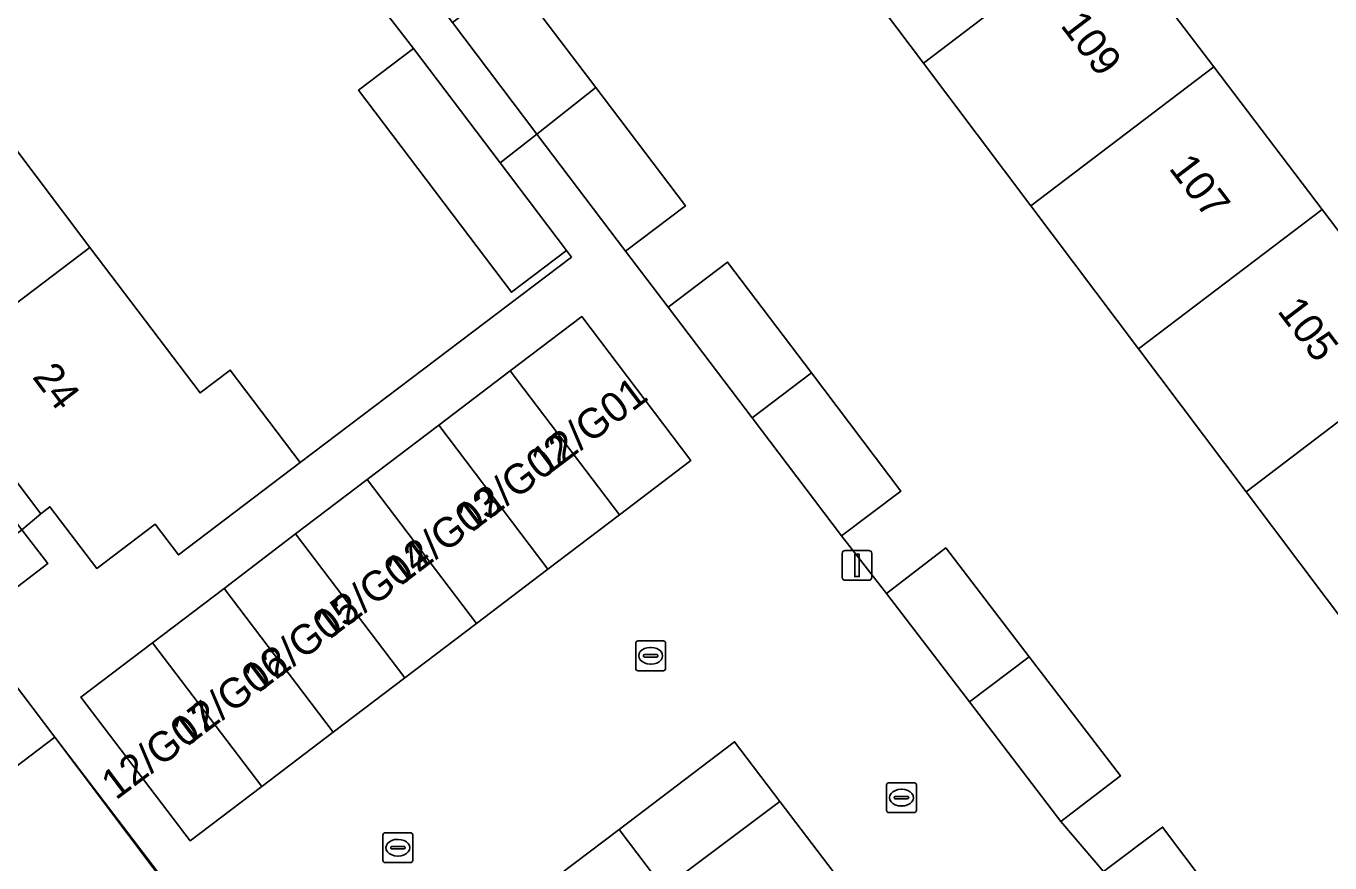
# Model space of a CAD drawing. Extents: x 160030 to 160839, y 385325 to 386450.
# Drawn here: x 160363.46 to 160407.21, y 385790.62 to 385818.69 of the extents above; entities that cross this region are included whole.
import ezdxf

# ---------------------------------------------------------------- set-up
doc = ezdxf.new("R2010")
doc.units = 0
for name, color, linetype in [('IMGEO_Erf', 7, 'Continuous'), ('IMGEO_Kolk', 7, 'Continuous'), ('IMGEO_Lichtmast', 7, 'Continuous'), ('IMGEO_Muur', 7, 'Continuous'), ('IMGEO_Pand', 7, 'Continuous'), ('IMGEO_Pand_nummerreeks', 7, 'Continuous'), ('IMGEO_Rijbaan_lokaal_open', 7, 'Continuous'), ('IMGEO_Voetpad_open', 7, 'Continuous')]:
    doc.layers.add(name, color=color, linetype=linetype)

msp = doc.modelspace()

# ---------------------------------------------------------------- linework, layer by layer
at = {"layer": 'IMGEO_Erf'}
msp.add_lwpolyline([(160326.797, 385849.728), (160363.321, 385801.798), (160363.952, 385802.336), (160360.255, 385807.219), (160356.634, 385812.002), (160353.011, 385816.786), (160349.39, 385821.569), (160345.768, 385826.353), (160342.146, 385831.137), (160338.524, 385835.92), (160334.902, 385840.704), (160331.281, 385845.487), (160327.586, 385850.367)], close=True, dxfattribs=at)
for points in [[(160399.687, 385822.098), (160403.316, 385817.321), (160406.947, 385812.544), (160410.577, 385807.767), (160414.206, 385802.99), (160417.912, 385798.113), (160411.69, 385793.391), (160411.509, 385793.632), (160408.079, 385798.185), (160408.008, 385798.279), (160404.399, 385803.072), (160400.79, 385807.864), (160397.18, 385812.658), (160393.57, 385817.45), (160389.96, 385822.243)], [(160358.362, 385820.836), (160361.985, 385816.052), (160365.606, 385811.269), (160369.302, 385806.387), (160370.314, 385807.153), (160372.662, 385804.052), (160381.762, 385810.943), (160381.594, 385811.164), (160379.745, 385809.764), (160374.616, 385816.539), (160376.465, 385817.939), (160374.846, 385820.026)], [(160379.773, 385820.336), (160382.575, 385816.635), (160385.586, 385812.658), (160383.578, 385811.138), (160385.012, 385809.268), (160387.001, 385810.774), (160389.812, 385807.062), (160392.815, 385803.096), (160390.826, 385801.59), (160392.329, 385799.662), (160394.322, 385801.189), (160397.118, 385797.54), (160400.181, 385793.542), (160398.188, 385792.015), (160399.617, 385790.332), (160401.599, 385791.824), (160404.494, 385787.977), (160402.512, 385786.485), (160406.915, 385780.456), (160424.865, 385794.109)], [(160361.761, 385780.417), (160365.508, 385783.286), (160369.374, 385786.247), (160370.893, 385784.263), (160371.842, 385784.99), (160364.427, 385794.843), (160359.52, 385791.117)], [(160365.534, 385763.489), (160370.307, 385767.125), (160375.079, 385770.76), (160379.852, 385774.397), (160384.625, 385778.033), (160389.397, 385781.669), (160394.303, 385785.406), (160388.754, 385792.687), (160384.863, 385789.76), (160383.358, 385791.743), (160381.35, 385790.22), (160382.849, 385788.245), (160379.06, 385785.394), (160375.125, 385782.433), (160373.622, 385784.443), (160372.87, 385783.783), (160371.804, 385782.947), (160373.303, 385780.972), (160369.504, 385778.114), (160365.579, 385775.16), (160364.076, 385777.17), (160362.259, 385775.676), (160363.758, 385773.701), (160359.948, 385770.834)]]:
    msp.add_lwpolyline(points, dxfattribs=at)
at = {"layer": 'IMGEO_Kolk'}
for p, q in [((160383.92, 385797.145), (160383.92, 385797.997)), ((160383.995, 385798.071), (160384.847, 385798.071)), ((160384.408, 385797.851), (160384.433, 385797.851)), ((160384.921, 385797.997), (160384.921, 385797.145)), ((160384.179, 385797.565), (160384.179, 385797.577)), ((160384.617, 385797.528), (160384.219, 385797.528)), ((160384.222, 385797.614), (160384.62, 385797.614)), ((160384.431, 385797.291), (160384.406, 385797.291)), ((160384.663, 385797.577), (160384.663, 385797.565)), ((160384.847, 385797.071), (160383.995, 385797.071)), ((160392.336, 385792.386), (160392.336, 385793.238)), ((160392.411, 385793.312), (160393.263, 385793.312)), ((160392.824, 385793.092), (160392.849, 385793.092)), ((160393.337, 385793.238), (160393.337, 385792.386)), ((160392.595, 385792.806), (160392.595, 385792.818)), ((160393.033, 385792.769), (160392.635, 385792.769)), ((160392.638, 385792.855), (160393.036, 385792.855)), ((160392.847, 385792.532), (160392.822, 385792.532)), ((160393.079, 385792.818), (160393.079, 385792.806)), ((160393.263, 385792.312), (160392.411, 385792.312)), ((160375.512, 385791.633), (160376.364, 385791.633)), ((160375.437, 385790.707), (160375.437, 385791.559)), ((160375.696, 385791.127), (160375.696, 385791.139)), ((160375.739, 385791.176), (160376.137, 385791.176)), ((160375.925, 385791.413), (160375.95, 385791.413)), ((160376.18, 385791.139), (160376.18, 385791.127)), ((160376.438, 385791.559), (160376.438, 385790.707)), ((160376.134, 385791.09), (160375.736, 385791.09)), ((160375.948, 385790.853), (160375.923, 385790.853)), ((160376.364, 385790.633), (160375.512, 385790.633))]:
    msp.add_line(p, q, dxfattribs=at)
for points in [[(160383.92, 385797.145), (160383.92, 385797.997)], [(160383.995, 385798.071), (160384.847, 385798.071)], [(160384.921, 385797.997), (160384.921, 385797.145)], [(160384.847, 385797.071), (160383.995, 385797.071)], [(160392.336, 385792.386), (160392.336, 385793.238)], [(160392.411, 385793.312), (160393.263, 385793.312)], [(160393.337, 385793.238), (160393.337, 385792.386)], [(160393.263, 385792.312), (160392.411, 385792.312)], [(160375.512, 385791.633), (160376.364, 385791.633)], [(160375.437, 385790.707), (160375.437, 385791.559)], [(160376.438, 385791.559), (160376.438, 385790.707)], [(160376.364, 385790.633), (160375.512, 385790.633)]]:
    msp.add_lwpolyline(points, dxfattribs=at)
for centre, radius, start, end in [((160383.997, 385797.995), 0.0765, 91.552, 178.448), ((160383.997, 385797.995), 0.0765, 91.552, 178.448), ((160384.845, 385797.995), 0.0765, 1.552, 88.448), ((160384.845, 385797.995), 0.0765, 1.552, 88.448), ((160384.219, 385797.574), 0.0403, 85.8775, 175.7526), ((160384.216, 385797.564), 0.0366, 178.938, 274.7102), ((160384.62, 385797.571), 0.043, 264.8664, 352.4533), ((160384.624, 385797.576), 0.0386, 1.7309, 96.639), ((160383.997, 385797.147), 0.0765, 181.552, 268.448), ((160383.997, 385797.147), 0.0765, 181.552, 268.448), ((160384.845, 385797.147), 0.0765, 271.552, 358.448), ((160384.845, 385797.147), 0.0765, 271.552, 358.448), ((160392.413, 385793.236), 0.0765, 91.552, 178.448), ((160392.413, 385793.236), 0.0765, 91.552, 178.448), ((160393.261, 385793.236), 0.0765, 1.552, 88.448), ((160393.261, 385793.236), 0.0765, 1.552, 88.448), ((160392.635, 385792.815), 0.0403, 85.8775, 175.7526), ((160392.632, 385792.805), 0.0366, 178.938, 274.7102), ((160393.036, 385792.812), 0.043, 264.8664, 352.4533), ((160393.04, 385792.817), 0.0386, 1.7309, 96.639), ((160392.413, 385792.388), 0.0765, 181.552, 268.448), ((160392.413, 385792.388), 0.0765, 181.552, 268.448), ((160393.261, 385792.388), 0.0765, 271.552, 358.448), ((160393.261, 385792.388), 0.0765, 271.552, 358.448), ((160375.514, 385791.557), 0.0765, 91.552, 178.448), ((160375.514, 385791.557), 0.0765, 91.552, 178.448), ((160376.362, 385791.557), 0.0765, 1.552, 88.448), ((160376.362, 385791.557), 0.0765, 1.552, 88.448), ((160375.736, 385791.136), 0.0403, 85.8775, 175.7526), ((160376.141, 385791.138), 0.0386, 1.7309, 96.639), ((160375.514, 385790.709), 0.0765, 181.552, 268.448), ((160375.514, 385790.709), 0.0765, 181.552, 268.448), ((160375.733, 385791.126), 0.0366, 178.938, 274.7102), ((160376.137, 385791.133), 0.043, 264.8664, 352.4533), ((160376.362, 385790.709), 0.0765, 271.552, 358.448), ((160376.362, 385790.709), 0.0765, 271.552, 358.448)]:
    msp.add_arc(centre, radius, start, end, dxfattribs=at)
for centre, major_axis, ratio, start_param, end_param in [((160384.407, 385797.571), (-0.387, 0.002), 0.722429, 4.712389, 7.853982), ((160384.432, 385797.571), (-0.39, 0.002), 0.717154, 1.570796, 4.712389), ((160392.823, 385792.812), (-0.387, 0.002), 0.722429, 4.712389, 7.853982), ((160392.848, 385792.812), (-0.39, 0.002), 0.717154, 1.570796, 4.712389), ((160375.924, 385791.133), (-0.387, 0.002), 0.722429, 4.712389, 7.853982), ((160375.949, 385791.133), (-0.39, 0.002), 0.717154, 1.570796, 4.712389)]:
    msp.add_ellipse(centre, major_axis=major_axis, ratio=ratio, start_param=start_param, end_param=end_param, dxfattribs=at)
at = {"layer": 'IMGEO_Lichtmast'}
for p, q in [((160390.849, 385800.203), (160390.849, 385801.003)), ((160390.849, 385801.003), (160390.849, 385800.203)), ((160390.949, 385801.103), (160391.739, 385801.103)), ((160391.739, 385801.103), (160390.949, 385801.103)), ((160391.839, 385801.003), (160391.839, 385800.203)), ((160391.839, 385800.203), (160391.839, 385801.003)), ((160391.739, 385800.103), (160390.949, 385800.103)), ((160390.949, 385800.103), (160391.739, 385800.103))]:
    msp.add_line(p, q, dxfattribs=at)
msp.add_lwpolyline([(160391.269, 385800.978), (160391.419, 385800.978), (160391.419, 385800.228), (160391.269, 385800.228), (160391.269, 385800.978)], dxfattribs=at)
for centre, start, end in [((160390.949, 385801.003), 90, 180), ((160390.949, 385801.003), 90, 180), ((160391.739, 385801.003), 0, 90), ((160391.739, 385801.003), 360, 90), ((160390.949, 385800.203), 180, 270), ((160390.949, 385800.203), 180, 270), ((160391.739, 385800.203), 270, 0), ((160391.739, 385800.203), 270, 0)]:
    msp.add_arc(centre, 0.1, start, end, dxfattribs=at)
at = {"layer": 'IMGEO_Muur'}
for points in [[(160372.662, 385804.052), (160381.762, 385810.943)], [(160372.133, 385784.749), (160364.427, 385794.843)], [(160388.754, 385792.687), (160394.303, 385785.406)]]:
    msp.add_lwpolyline(points, dxfattribs=at)
at = {"layer": 'IMGEO_Pand'}
for points in [[(160399.687, 385822.098), (160396.056, 385826.876), (160389.96, 385822.243), (160393.57, 385817.45)], [(160403.316, 385817.321), (160399.687, 385822.098), (160393.57, 385817.45), (160397.18, 385812.658)], [(160382.575, 385816.635), (160379.773, 385820.336), (160377.765, 385818.816), (160380.601, 385815.07)], [(160376.465, 385817.939), (160374.616, 385816.539), (160379.745, 385809.764), (160381.594, 385811.164), (160379.368, 385814.105)], [(160397.18, 385812.658), (160400.79, 385807.864), (160406.947, 385812.544), (160403.316, 385817.321)], [(160380.601, 385815.07), (160383.578, 385811.138), (160385.586, 385812.658), (160382.575, 385816.635)], [(160356.634, 385812.002), (160360.255, 385807.219), (160365.606, 385811.269), (160361.985, 385816.052)], [(160410.577, 385807.767), (160406.947, 385812.544), (160400.79, 385807.864), (160404.399, 385803.072)], [(160360.255, 385807.219), (160363.952, 385802.336), (160364.263, 385802.571), (160365.832, 385800.499), (160367.794, 385801.983), (160368.572, 385800.955), (160372.662, 385804.052), (160370.314, 385807.153), (160369.302, 385806.387), (160365.606, 385811.269)], [(160389.812, 385807.062), (160387.001, 385810.774), (160385.012, 385809.268), (160387.826, 385805.552)], [(160385.772, 385804.121), (160382.107, 385808.947), (160379.707, 385807.124), (160383.371, 385802.298)], [(160414.206, 385802.99), (160410.577, 385807.767), (160404.399, 385803.072), (160408.008, 385798.279)], [(160383.371, 385802.298), (160379.707, 385807.124), (160377.306, 385805.301), (160380.971, 385800.475)], [(160387.826, 385805.552), (160390.826, 385801.59), (160392.815, 385803.096), (160389.812, 385807.062)], [(160380.971, 385800.475), (160377.306, 385805.301), (160374.905, 385803.478), (160378.57, 385798.652)], [(160378.57, 385798.652), (160374.905, 385803.478), (160372.505, 385801.655), (160376.17, 385796.829)], [(160376.17, 385796.829), (160372.505, 385801.655), (160370.104, 385799.832), (160373.769, 385795.006)], [(160397.118, 385797.54), (160394.322, 385801.189), (160392.329, 385799.662), (160395.119, 385796.021)], [(160360.29, 385800.291), (160355.382, 385796.564), (160359.52, 385791.117), (160364.427, 385794.843), (160361.544, 385798.64), (160360.696, 385799.757)], [(160373.769, 385795.006), (160370.104, 385799.832), (160367.704, 385798.009), (160371.369, 385793.183)], [(160371.369, 385793.183), (160367.704, 385798.009), (160365.303, 385796.186), (160368.968, 385791.36)], [(160395.119, 385796.021), (160398.188, 385792.015), (160400.181, 385793.542), (160397.118, 385797.54)], [(160387.237, 385794.686), (160383.358, 385791.743), (160384.863, 385789.76), (160388.754, 385792.687)], [(160404.494, 385787.977), (160401.599, 385791.824), (160399.617, 385790.332), (160402.512, 385786.485)]]:
    msp.add_lwpolyline(points, close=True, dxfattribs=at)
at = {"layer": 'IMGEO_Rijbaan_lokaal_open'}
for points in [[(160399.617, 385790.332), (160398.188, 385792.015), (160395.119, 385796.021), (160392.329, 385799.662), (160390.826, 385801.59), (160387.826, 385805.552), (160385.012, 385809.268), (160383.578, 385811.138), (160380.601, 385815.07), (160379.368, 385814.105), (160381.594, 385811.164), (160381.762, 385810.943), (160372.662, 385804.052), (160368.572, 385800.955), (160367.794, 385801.983), (160365.832, 385800.499), (160364.263, 385802.571), (160363.952, 385802.336), (160363.321, 385801.798), (160364.188, 385800.66), (160361.544, 385798.64), (160364.427, 385794.843), (160371.842, 385784.99)], [(160381.35, 385790.22), (160383.358, 385791.743), (160387.237, 385794.686), (160388.754, 385792.687), (160394.303, 385785.406)]]:
    msp.add_lwpolyline(points, dxfattribs=at)
msp.add_lwpolyline([(160376.17, 385796.829), (160373.769, 385795.006), (160371.369, 385793.183), (160368.968, 385791.36), (160365.303, 385796.186), (160367.704, 385798.009), (160370.104, 385799.832), (160372.505, 385801.655), (160374.905, 385803.478), (160377.306, 385805.301), (160379.707, 385807.124), (160382.107, 385808.947), (160385.772, 385804.121), (160383.371, 385802.298), (160380.971, 385800.475), (160378.57, 385798.652)], close=True, dxfattribs=at)
at = {"layer": 'IMGEO_Voetpad_open'}
for points in [[(160377.765, 385818.816), (160376.155, 385820.944), (160375.636, 385820.552), (160375.596, 385820.605), (160374.846, 385820.026), (160376.465, 385817.939), (160379.368, 385814.105), (160380.601, 385815.07)], [(160363.321, 385801.798), (160360.696, 385799.757), (160361.544, 385798.64), (160364.188, 385800.66)]]:
    msp.add_lwpolyline(points, close=True, dxfattribs=at)

# ---------------------------------------------------------------- texts
at = {"layer": 'IMGEO_Pand_nummerreeks'}
for s, rotation, p in [('109', 307.2297, (160398.144, 385818.707)), ('107', 307.2297, (160401.783, 385813.917)), ('105', 307.2297, (160405.422, 385809.128)), ('24', 307.1307, (160363.644, 385806.918)), ('12/G01', 36.9588, (160380.885, 385803.551)), ('12/G02', 36.9588, (160378.405, 385801.685)), ('12/G03', 36.9588, (160376.022, 385799.892)), ('12/G04', 36.9588, (160373.635, 385798.096)), ('12/G05', 36.9588, (160371.248, 385796.3)), ('12/G06', 36.9588, (160368.861, 385794.504)), ('12/G07', 36.9588, (160366.474, 385792.707))]:
    msp.add_text(s, height=1, rotation=rotation, dxfattribs=at).set_placement(p)

doc.saveas('drawing.dxf')
